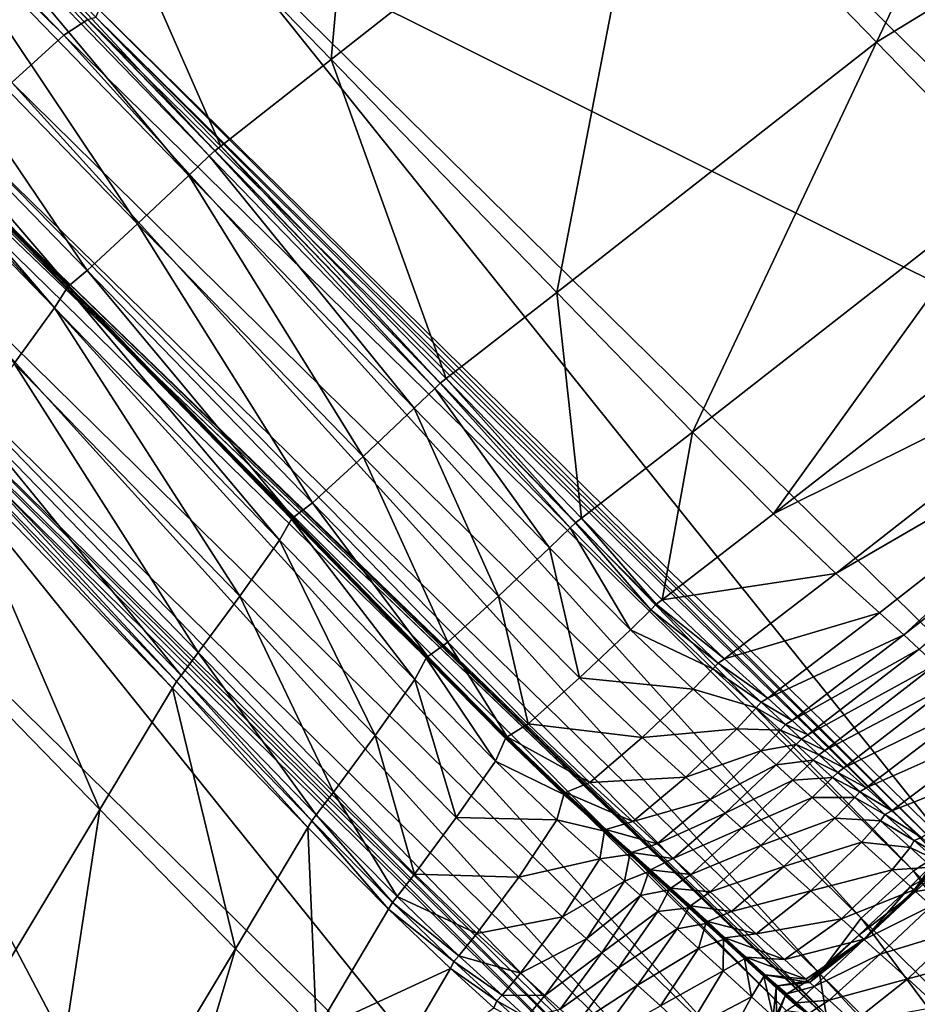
# Model space of a CAD drawing. Header units: millimetres. Extents: x 2387 to 13955, y -4964 to 364.
# Tile 236 of 656: x 6243 to 6265, y -4367 to -4343. Entities that reach past the tile are written whole.
import ezdxf

# ---------------------------------------------------------------- set-up
doc = ezdxf.new("R2010")
doc.units = ezdxf.units.MM
doc.header["$MEASUREMENT"] = 0
doc.layers.add('Predefinito', color=7, linetype='Continuous', true_color=0x000000)

msp = doc.modelspace()

# ---------------------------------------------------------------- linework, layer by layer
at = {"layer": 'Predefinito'}
for points in [[(6244.138, -4343.032, 608.088), (6223.144, -4322.371, 730.332), (6223.737, -4321.983, 730.353)], [(6223.737, -4321.983, 730.353), (6244.732, -4342.644, 608.116), (6244.138, -4343.032, 608.088)], [(6223.144, -4322.371, 730.332), (6244.138, -4343.032, 608.088), (6242.85, -4344.198, 608.078)], [(6255.437, -4333.854, 608.078), (6266.949, -4326.517, 608.078), (6287.943, -4347.178, 485.832)], [(6270.405, -4330.17, 1232.7), (6258.629, -4337.433, 1232.7), (6264.222, -4343.203, 1232.143)], [(6264.222, -4343.203, 1232.143), (6276.054, -4335.963, 1232.143), (6270.405, -4330.17, 1232.7)], [(6251.917, -4330.508, 1232.972), (6244.046, -4336.724, 1232.928), (6250.742, -4343.632, 1232.656)], [(6250.742, -4343.632, 1232.656), (6258.629, -4337.433, 1232.7), (6251.917, -4330.508, 1232.972)], [(6247.633, -4340.142, 608.088), (6255.437, -4333.854, 608.078), (6276.431, -4354.514, 485.832)], [(6287.943, -4347.178, 485.832), (6276.431, -4354.514, 485.832), (6255.437, -4333.854, 608.078)], [(6276.054, -4335.963, 1232.143), (6264.222, -4343.203, 1232.143), (6267.578, -4346.665, 1231.561)], [(6244.046, -4336.724, 1232.928), (6241.325, -4338.873, 1232.798), (6248.013, -4345.773, 1232.526)], [(6248.013, -4345.773, 1232.526), (6250.742, -4343.632, 1232.656), (6244.046, -4336.724, 1232.928)], [(6258.629, -4337.433, 1232.7), (6250.742, -4343.632, 1232.656), (6256.322, -4349.389, 1232.1)], [(6256.322, -4349.389, 1232.1), (6264.222, -4343.203, 1232.143), (6258.629, -4337.433, 1232.7)], [(6241.325, -4338.873, 1232.798), (6241.182, -4338.991, 1232.71), (6247.867, -4345.888, 1232.439)], [(6247.867, -4345.888, 1232.439), (6248.013, -4345.773, 1232.526), (6241.325, -4338.873, 1232.798)], [(6241.044, -4339.116, 1232.798), (6240.534, -4339.598, 1232.928), (6247.223, -4346.501, 1232.656)], [(6241.182, -4338.991, 1232.71), (6241.044, -4339.116, 1232.798), (6247.731, -4346.015, 1232.526)], [(6247.223, -4346.501, 1232.656), (6247.731, -4346.015, 1232.526), (6241.044, -4339.116, 1232.798)], [(6247.731, -4346.015, 1232.526), (6247.867, -4345.888, 1232.439), (6241.182, -4338.991, 1232.71)], [(6240.534, -4339.598, 1232.928), (6239.271, -4340.792, 1232.972), (6245.96, -4347.694, 1232.7)], [(6245.96, -4347.694, 1232.7), (6247.223, -4346.501, 1232.656), (6240.534, -4339.598, 1232.928)], [(6266.003, -4363.059, 485.877), (6245.01, -4342.401, 608.116), (6247.633, -4340.142, 608.088)], [(6276.431, -4354.514, 485.832), (6268.627, -4360.802, 485.843), (6247.633, -4340.142, 608.088)], [(6247.633, -4340.142, 608.088), (6268.627, -4360.802, 485.843), (6266.003, -4363.059, 485.877)], [(6239.271, -4340.792, 1232.972), (6238.036, -4341.958, 1232.656), (6244.716, -4348.851, 1232.384)], [(6244.716, -4348.851, 1232.384), (6245.96, -4347.694, 1232.7), (6239.271, -4340.792, 1232.972)], [(6238.036, -4341.958, 1232.656), (6237.61, -4342.361, 1231.707), (6244.263, -4349.229, 1231.435)], [(6244.263, -4349.229, 1231.435), (6244.716, -4348.851, 1232.384), (6238.036, -4341.958, 1232.656)], [(6237.571, -4342.406, 1231.707), (6237.224, -4342.879, 1232.656), (6243.903, -4349.77, 1232.384)], [(6237.589, -4342.383, 1231.074), (6237.571, -4342.406, 1231.707), (6244.223, -4349.274, 1231.435)], [(6243.903, -4349.77, 1232.384), (6244.223, -4349.274, 1231.435), (6237.571, -4342.406, 1231.707)], [(6237.61, -4342.361, 1231.707), (6237.589, -4342.383, 1231.074), (6244.225, -4349.235, 1230.802)], [(6244.223, -4349.274, 1231.435), (6244.225, -4349.235, 1230.802), (6237.589, -4342.383, 1231.074)], [(6244.225, -4349.235, 1230.802), (6244.263, -4349.229, 1231.435), (6237.61, -4342.361, 1231.707)], [(6265.916, -4363.241, 485.899), (6244.925, -4342.584, 608.135), (6245.01, -4342.401, 608.116)], [(6245.01, -4342.401, 608.116), (6266.003, -4363.059, 485.877), (6265.916, -4363.241, 485.899)], [(6265.132, -4363.692, 485.843), (6244.138, -4343.032, 608.088), (6244.732, -4342.644, 608.116)], [(6265.724, -4363.302, 485.877), (6244.732, -4342.644, 608.116), (6244.925, -4342.584, 608.135)], [(6244.732, -4342.644, 608.116), (6265.724, -4363.302, 485.877), (6265.132, -4363.692, 485.843)], [(6244.925, -4342.584, 608.135), (6265.916, -4363.241, 485.899), (6265.724, -4363.302, 485.877)], [(6242.909, -4351.147, 1232.7), (6243.903, -4349.77, 1232.384), (6237.224, -4342.879, 1232.656)], [(6263.844, -4364.858, 485.832), (6242.85, -4344.198, 608.078), (6244.138, -4343.032, 608.088)], [(6244.138, -4343.032, 608.088), (6265.132, -4363.692, 485.843), (6263.844, -4364.858, 485.832)], [(6264.222, -4343.203, 1232.143), (6256.322, -4349.389, 1232.1), (6259.67, -4352.844, 1231.518)], [(6259.67, -4352.844, 1231.518), (6267.578, -4346.665, 1231.561), (6264.222, -4343.203, 1232.143)], [(6250.742, -4343.632, 1232.656), (6248.013, -4345.773, 1232.526), (6253.585, -4351.522, 1231.969)], [(6253.585, -4351.522, 1231.969), (6256.322, -4349.389, 1232.1), (6250.742, -4343.632, 1232.656)], [(6262.808, -4366.231, 485.913), (6241.72, -4345.574, 608.147), (6242.85, -4344.198, 608.078)], [(6242.85, -4344.198, 608.078), (6263.844, -4364.858, 485.832), (6262.808, -4366.231, 485.913)], [(6262.971, -4367.241, 486.157), (6241.602, -4346.595, 608.352), (6241.72, -4345.574, 608.147)], [(6241.72, -4345.574, 608.147), (6262.808, -4366.231, 485.913), (6262.971, -4367.241, 486.157)], [(6247.867, -4345.888, 1232.439), (6247.731, -4346.015, 1232.526), (6253.303, -4351.765, 1231.969)], [(6248.013, -4345.773, 1232.526), (6247.867, -4345.888, 1232.439), (6253.437, -4351.636, 1231.882)], [(6253.303, -4351.765, 1231.969), (6253.437, -4351.636, 1231.882), (6247.867, -4345.888, 1232.439)], [(6253.437, -4351.636, 1231.882), (6253.585, -4351.522, 1231.969), (6248.013, -4345.773, 1232.526)], [(6247.731, -4346.015, 1232.526), (6247.223, -4346.501, 1232.656), (6252.798, -4352.253, 1232.1)], [(6252.798, -4352.253, 1232.1), (6253.303, -4351.765, 1231.969), (6247.731, -4346.015, 1232.526)], [(6260.789, -4368.319, 485.832), (6239.795, -4347.658, 608.078), (6240.907, -4346.496, 608.147)], [(6240.907, -4346.496, 608.147), (6261.995, -4367.153, 485.913), (6260.789, -4368.319, 485.832)], [(6261.995, -4367.153, 485.913), (6240.907, -4346.496, 608.147), (6241.562, -4346.64, 608.352)], [(6241.562, -4346.64, 608.352), (6262.931, -4367.286, 486.157), (6261.995, -4367.153, 485.913)], [(6262.931, -4367.286, 486.157), (6241.562, -4346.64, 608.352), (6241.786, -4347.027, 608.489)], [(6241.602, -4346.595, 608.352), (6262.971, -4367.241, 486.157), (6263.342, -4367.667, 486.319)], [(6263.342, -4367.667, 486.319), (6241.786, -4347.027, 608.489), (6241.602, -4346.595, 608.352)], [(6247.223, -4346.501, 1232.656), (6245.96, -4347.694, 1232.7), (6251.535, -4353.445, 1232.143)], [(6251.535, -4353.445, 1232.143), (6252.798, -4352.253, 1232.1), (6247.223, -4346.501, 1232.656)], [(6267.578, -4346.665, 1231.561), (6259.67, -4352.844, 1231.518), (6261.671, -4354.868, 1230.833)], [(6261.671, -4354.868, 1230.833), (6269.582, -4348.693, 1230.876), (6267.578, -4346.665, 1231.561)], [(6241.786, -4347.027, 608.489), (6263.342, -4367.667, 486.319), (6262.931, -4367.286, 486.157)], [(6259.791, -4369.741, 485.843), (6238.797, -4349.081, 608.088), (6239.795, -4347.658, 608.078)], [(6239.795, -4347.658, 608.078), (6260.789, -4368.319, 485.832), (6259.791, -4369.741, 485.843)], [(6245.96, -4347.694, 1232.7), (6244.716, -4348.851, 1232.384), (6250.282, -4354.594, 1231.827)], [(6250.282, -4354.594, 1231.827), (6251.535, -4353.445, 1232.143), (6245.96, -4347.694, 1232.7)], [(6244.716, -4348.851, 1232.384), (6244.263, -4349.229, 1231.435), (6249.807, -4354.953, 1230.878)], [(6249.807, -4354.953, 1230.878), (6250.282, -4354.594, 1231.827), (6244.716, -4348.851, 1232.384)], [(6271.121, -4350.16, 1230.012), (6269.582, -4348.693, 1230.876), (6261.671, -4354.868, 1230.833)], [(6259.478, -4370.377, 485.876), (6238.486, -4349.718, 608.116), (6238.797, -4349.081, 608.088)], [(6238.797, -4349.081, 608.088), (6259.791, -4369.741, 485.843), (6259.478, -4370.377, 485.876)], [(6244.223, -4349.274, 1231.435), (6243.903, -4349.77, 1232.384), (6249.47, -4355.513, 1231.827)], [(6244.225, -4349.235, 1230.802), (6244.223, -4349.274, 1231.435), (6249.767, -4354.998, 1230.878)], [(6249.47, -4355.513, 1231.827), (6249.767, -4354.998, 1230.878), (6244.223, -4349.274, 1231.435)], [(6244.263, -4349.229, 1231.435), (6244.225, -4349.235, 1230.802), (6249.754, -4354.946, 1230.246)], [(6249.767, -4354.998, 1230.878), (6249.754, -4354.946, 1230.246), (6244.225, -4349.235, 1230.802)], [(6249.754, -4354.946, 1230.246), (6249.807, -4354.953, 1230.878), (6244.263, -4349.229, 1231.435)], [(6256.322, -4349.389, 1232.1), (6253.585, -4351.522, 1231.969), (6256.929, -4354.972, 1231.387)], [(6256.929, -4354.972, 1231.387), (6259.67, -4352.844, 1231.518), (6256.322, -4349.389, 1232.1)], [(6259.441, -4370.575, 485.898), (6238.451, -4349.917, 608.134), (6238.486, -4349.718, 608.116)], [(6238.486, -4349.718, 608.116), (6259.478, -4370.377, 485.876), (6259.441, -4370.575, 485.898)], [(6243.903, -4349.77, 1232.384), (6242.909, -4351.147, 1232.7), (6248.484, -4356.896, 1232.143)], [(6248.484, -4356.896, 1232.143), (6249.47, -4355.513, 1231.827), (6243.903, -4349.77, 1232.384)], [(6257.294, -4373.67, 485.843), (6236.3, -4353.01, 608.088), (6238.28, -4350.025, 608.116)], [(6259.271, -4370.684, 485.876), (6238.28, -4350.025, 608.116), (6238.451, -4349.917, 608.134)], [(6238.28, -4350.025, 608.116), (6259.271, -4370.684, 485.876), (6257.294, -4373.67, 485.843)], [(6238.451, -4349.917, 608.134), (6259.441, -4370.575, 485.898), (6259.271, -4370.684, 485.876)], [(6261.671, -4354.868, 1230.833), (6263.213, -4356.337, 1229.967), (6271.121, -4350.16, 1230.012)], [(6272.195, -4351.133, 1229.212), (6271.121, -4350.16, 1230.012), (6263.213, -4356.337, 1229.967)], [(6242.909, -4351.147, 1232.7), (6241.881, -4352.546, 1232.656), (6247.456, -4358.295, 1232.1)], [(6247.456, -4358.295, 1232.1), (6248.484, -4356.896, 1232.143), (6242.909, -4351.147, 1232.7)], [(6263.213, -4356.337, 1229.967), (6264.289, -4357.312, 1229.167), (6272.195, -4351.133, 1229.212)], [(6272.195, -4351.133, 1229.212), (6264.289, -4357.312, 1229.167), (6264.891, -4357.859, 1228.677)], [(6264.891, -4357.859, 1228.677), (6272.805, -4351.679, 1228.722), (6272.195, -4351.133, 1229.212)], [(6253.585, -4351.522, 1231.969), (6253.437, -4351.636, 1231.882), (6256.78, -4355.085, 1231.3)], [(6256.78, -4355.085, 1231.3), (6256.929, -4354.972, 1231.387), (6253.585, -4351.522, 1231.969)], [(6253.303, -4351.765, 1231.969), (6252.798, -4352.253, 1232.1), (6256.142, -4355.704, 1231.518)], [(6253.437, -4351.636, 1231.882), (6253.303, -4351.765, 1231.969), (6256.647, -4355.214, 1231.387)], [(6256.142, -4355.704, 1231.518), (6256.647, -4355.214, 1231.387), (6253.303, -4351.765, 1231.969)], [(6256.647, -4355.214, 1231.387), (6256.78, -4355.085, 1231.3), (6253.437, -4351.636, 1231.882)], [(6272.805, -4351.679, 1228.722), (6264.891, -4357.859, 1228.677), (6265.274, -4358.207, 1228.457)], [(6252.798, -4352.253, 1232.1), (6251.535, -4353.445, 1232.143), (6254.88, -4356.896, 1231.561)], [(6254.88, -4356.896, 1231.561), (6256.142, -4355.704, 1231.518), (6252.798, -4352.253, 1232.1)], [(6241.881, -4352.546, 1232.656), (6241.461, -4353.11, 1232.526), (6247.033, -4358.857, 1231.969)], [(6247.033, -4358.857, 1231.969), (6247.456, -4358.295, 1232.1), (6241.881, -4352.546, 1232.656)], [(6251.834, -4382.501, 485.832), (6230.84, -4361.84, 608.078), (6236.3, -4353.01, 608.088)], [(6236.3, -4353.01, 608.088), (6257.294, -4373.67, 485.843), (6251.834, -4382.501, 485.832)], [(6259.67, -4352.844, 1231.518), (6256.929, -4354.972, 1231.387), (6258.926, -4356.992, 1230.703)], [(6258.926, -4356.992, 1230.703), (6261.671, -4354.868, 1230.833), (6259.67, -4352.844, 1231.518)], [(6241.351, -4353.262, 1232.439), (6241.253, -4353.423, 1232.526), (6246.825, -4359.171, 1231.969)], [(6241.461, -4353.11, 1232.526), (6241.351, -4353.262, 1232.439), (6246.921, -4359.008, 1231.882)], [(6246.825, -4359.171, 1231.969), (6246.921, -4359.008, 1231.882), (6241.351, -4353.262, 1232.439)], [(6246.921, -4359.008, 1231.882), (6247.033, -4358.857, 1231.969), (6241.461, -4353.11, 1232.526)], [(6241.253, -4353.423, 1232.526), (6239.442, -4356.433, 1232.656), (6245.028, -4362.174, 1232.1)], [(6245.028, -4362.174, 1232.1), (6246.825, -4359.171, 1231.969), (6241.253, -4353.423, 1232.526)], [(6251.535, -4353.445, 1232.143), (6250.282, -4354.594, 1231.827), (6253.622, -4358.04, 1231.245)], [(6253.622, -4358.04, 1231.245), (6254.88, -4356.896, 1231.561), (6251.535, -4353.445, 1232.143)], [(6250.282, -4354.594, 1231.827), (6249.807, -4354.953, 1230.878), (6253.134, -4358.387, 1230.296)], [(6253.134, -4358.387, 1230.296), (6253.622, -4358.04, 1231.245), (6250.282, -4354.594, 1231.827)], [(6253.094, -4358.432, 1230.296), (6253.072, -4358.372, 1229.664), (6249.754, -4354.946, 1230.246)], [(6249.754, -4354.946, 1230.246), (6249.767, -4354.998, 1230.878), (6253.094, -4358.432, 1230.296)], [(6249.807, -4354.953, 1230.878), (6249.754, -4354.946, 1230.246), (6253.072, -4358.372, 1229.664)], [(6253.072, -4358.372, 1229.664), (6253.134, -4358.387, 1230.296), (6249.807, -4354.953, 1230.878)], [(6256.929, -4354.972, 1231.387), (6256.78, -4355.085, 1231.3), (6258.775, -4357.101, 1230.617)], [(6258.775, -4357.101, 1230.617), (6258.926, -4356.992, 1230.703), (6256.929, -4354.972, 1231.387)], [(6263.213, -4356.337, 1229.967), (6261.671, -4354.868, 1230.833), (6258.926, -4356.992, 1230.703)], [(6249.767, -4354.998, 1230.878), (6249.47, -4355.513, 1231.827), (6252.81, -4358.959, 1231.245)], [(6252.81, -4358.959, 1231.245), (6253.094, -4358.432, 1230.296), (6249.767, -4354.998, 1230.878)], [(6256.647, -4355.214, 1231.387), (6256.142, -4355.704, 1231.518), (6258.144, -4357.728, 1230.833)], [(6256.78, -4355.085, 1231.3), (6256.647, -4355.214, 1231.387), (6258.644, -4357.234, 1230.703)], [(6258.144, -4357.728, 1230.833), (6258.644, -4357.234, 1230.703), (6256.647, -4355.214, 1231.387)], [(6258.644, -4357.234, 1230.703), (6258.775, -4357.101, 1230.617), (6256.78, -4355.085, 1231.3)], [(6249.47, -4355.513, 1231.827), (6248.484, -4356.896, 1232.143), (6251.829, -4360.346, 1231.561)], [(6251.829, -4360.346, 1231.561), (6252.81, -4358.959, 1231.245), (6249.47, -4355.513, 1231.827)], [(6256.142, -4355.704, 1231.518), (6254.88, -4356.896, 1231.561), (6256.882, -4358.921, 1230.876)], [(6256.882, -4358.921, 1230.876), (6258.144, -4357.728, 1230.833), (6256.142, -4355.704, 1231.518)], [(6239.813, -4370.846, 1232.143), (6245.028, -4362.174, 1232.1), (6239.442, -4356.433, 1232.656)], [(6258.926, -4356.992, 1230.703), (6260.461, -4358.451, 1229.841), (6263.213, -4356.337, 1229.967)], [(6264.289, -4357.312, 1229.167), (6263.213, -4356.337, 1229.967), (6260.461, -4358.451, 1229.841)], [(6248.484, -4356.896, 1232.143), (6247.456, -4358.295, 1232.1), (6250.801, -4361.745, 1231.518)], [(6250.801, -4361.745, 1231.518), (6251.829, -4360.346, 1231.561), (6248.484, -4356.896, 1232.143)], [(6254.88, -4356.896, 1231.561), (6253.622, -4358.04, 1231.245), (6255.614, -4360.056, 1230.562)], [(6255.614, -4360.056, 1230.562), (6256.882, -4358.921, 1230.876), (6254.88, -4356.896, 1231.561)], [(6260.303, -4358.553, 1229.757), (6258.775, -4357.101, 1230.617), (6258.644, -4357.234, 1230.703)], [(6260.461, -4358.451, 1229.841), (6258.926, -4356.992, 1230.703), (6258.775, -4357.101, 1230.617)], [(6258.775, -4357.101, 1230.617), (6260.303, -4358.553, 1229.757), (6260.461, -4358.451, 1229.841)], [(6260.178, -4358.693, 1229.841), (6258.644, -4357.234, 1230.703), (6258.144, -4357.728, 1230.833)], [(6258.644, -4357.234, 1230.703), (6260.178, -4358.693, 1229.841), (6260.303, -4358.553, 1229.757)], [(6260.461, -4358.451, 1229.841), (6261.53, -4359.42, 1229.043), (6264.289, -4357.312, 1229.167)], [(6264.891, -4357.859, 1228.677), (6264.289, -4357.312, 1229.167), (6261.53, -4359.42, 1229.043)], [(6259.687, -4359.198, 1229.966), (6258.144, -4357.728, 1230.833), (6256.882, -4358.921, 1230.876)], [(6258.144, -4357.728, 1230.833), (6259.687, -4359.198, 1229.966), (6260.178, -4358.693, 1229.841)], [(6261.53, -4359.42, 1229.043), (6262.133, -4359.97, 1228.552), (6264.891, -4357.859, 1228.677)], [(6265.274, -4358.207, 1228.457), (6264.891, -4357.859, 1228.677), (6262.133, -4359.97, 1228.552)], [(6253.622, -4358.04, 1231.245), (6253.134, -4358.387, 1230.296), (6255.093, -4360.374, 1229.622)], [(6255.093, -4360.374, 1229.622), (6255.614, -4360.056, 1230.562), (6253.622, -4358.04, 1231.245)], [(6247.456, -4358.295, 1232.1), (6247.033, -4358.857, 1231.969), (6250.376, -4362.306, 1231.387)], [(6250.376, -4362.306, 1231.387), (6250.801, -4361.745, 1231.518), (6247.456, -4358.295, 1232.1)], [(6253.072, -4358.372, 1229.664), (6253.094, -4358.432, 1230.296), (6255.053, -4360.419, 1229.622)], [(6255.053, -4360.419, 1229.622), (6255.009, -4360.34, 1228.996), (6253.072, -4358.372, 1229.664)], [(6253.134, -4358.387, 1230.296), (6253.072, -4358.372, 1229.664), (6255.009, -4360.34, 1228.996)], [(6262.133, -4359.97, 1228.552), (6262.519, -4360.326, 1228.328), (6265.274, -4358.207, 1228.457)], [(6265.689, -4358.588, 1228.462), (6265.274, -4358.207, 1228.457), (6262.519, -4360.326, 1228.328)], [(6253.094, -4358.432, 1230.296), (6252.81, -4358.959, 1231.245), (6254.801, -4360.975, 1230.562)], [(6254.801, -4360.975, 1230.562), (6255.053, -4360.419, 1229.622), (6253.094, -4358.432, 1230.296)], [(6255.009, -4360.34, 1228.996), (6255.093, -4360.374, 1229.622), (6253.134, -4358.387, 1230.296)], [(6261.367, -4359.516, 1228.96), (6260.303, -4358.553, 1229.757), (6260.178, -4358.693, 1229.841)], [(6261.53, -4359.42, 1229.043), (6260.461, -4358.451, 1229.841), (6260.303, -4358.553, 1229.757)], [(6260.303, -4358.553, 1229.757), (6261.367, -4359.516, 1228.96), (6261.53, -4359.42, 1229.043)], [(6262.519, -4360.326, 1228.328), (6262.94, -4360.712, 1228.332), (6265.689, -4358.588, 1228.462)], [(6266.163, -4359.021, 1228.51), (6265.689, -4358.588, 1228.462), (6262.94, -4360.712, 1228.332)], [(6247.033, -4358.857, 1231.969), (6246.921, -4359.008, 1231.882), (6250.262, -4362.455, 1231.3)], [(6250.262, -4362.455, 1231.3), (6250.376, -4362.306, 1231.387), (6247.033, -4358.857, 1231.969)], [(6261.248, -4359.662, 1229.042), (6260.178, -4358.693, 1229.841), (6259.687, -4359.198, 1229.966)], [(6260.178, -4358.693, 1229.841), (6261.248, -4359.662, 1229.042), (6261.367, -4359.516, 1228.96)], [(6246.921, -4359.008, 1231.882), (6246.825, -4359.171, 1231.969), (6250.168, -4362.619, 1231.387)], [(6250.168, -4362.619, 1231.387), (6250.262, -4362.455, 1231.3), (6246.921, -4359.008, 1231.882)], [(6252.81, -4358.959, 1231.245), (6251.829, -4360.346, 1231.561), (6253.831, -4362.372, 1230.876)], [(6253.831, -4362.372, 1230.876), (6254.801, -4360.975, 1230.562), (6252.81, -4358.959, 1231.245)], [(6258.43, -4360.396, 1230.008), (6256.882, -4358.921, 1230.876), (6255.614, -4360.056, 1230.562)], [(6256.882, -4358.921, 1230.876), (6258.43, -4360.396, 1230.008), (6259.687, -4359.198, 1229.966)], [(6262.94, -4360.712, 1228.332), (6263.415, -4361.144, 1228.382), (6266.163, -4359.021, 1228.51)], [(6266.722, -4359.529, 1228.417), (6266.163, -4359.021, 1228.51), (6263.415, -4361.144, 1228.382)], [(6246.825, -4359.171, 1231.969), (6245.028, -4362.174, 1232.1), (6248.379, -4365.619, 1231.518)], [(6248.379, -4365.619, 1231.518), (6250.168, -4362.619, 1231.387), (6246.825, -4359.171, 1231.969)], [(6260.764, -4360.176, 1229.165), (6259.687, -4359.198, 1229.966), (6258.43, -4360.396, 1230.008)], [(6259.687, -4359.198, 1229.966), (6260.764, -4360.176, 1229.165), (6261.248, -4359.662, 1229.042)], [(6261.972, -4360.069, 1228.469), (6261.367, -4359.516, 1228.96), (6261.248, -4359.662, 1229.042)], [(6262.133, -4359.97, 1228.552), (6261.53, -4359.42, 1229.043), (6261.367, -4359.516, 1228.96)], [(6261.367, -4359.516, 1228.96), (6261.972, -4360.069, 1228.469), (6262.133, -4359.97, 1228.552)], [(6263.415, -4361.144, 1228.382), (6263.964, -4361.638, 1228.295), (6266.722, -4359.529, 1228.417)], [(6267.376, -4360.121, 1228.026), (6266.722, -4359.529, 1228.417), (6263.964, -4361.638, 1228.295)], [(6261.85, -4360.212, 1228.552), (6261.248, -4359.662, 1229.042), (6260.764, -4360.176, 1229.165)], [(6261.248, -4359.662, 1229.042), (6261.85, -4360.212, 1228.552), (6261.972, -4360.069, 1228.469)], [(6257.135, -4361.508, 1229.703), (6255.614, -4360.056, 1230.562), (6255.093, -4360.374, 1229.622)], [(6255.614, -4360.056, 1230.562), (6257.135, -4361.508, 1229.703), (6258.43, -4360.396, 1230.008)], [(6262.364, -4360.431, 1228.243), (6261.972, -4360.069, 1228.469), (6261.85, -4360.212, 1228.552)], [(6262.519, -4360.326, 1228.328), (6262.133, -4359.97, 1228.552), (6261.972, -4360.069, 1228.469)], [(6261.972, -4360.069, 1228.469), (6262.364, -4360.431, 1228.243), (6262.519, -4360.326, 1228.328)], [(6258.43, -4360.396, 1230.008), (6259.509, -4361.377, 1229.206), (6260.764, -4360.176, 1229.165)], [(6261.364, -4360.723, 1228.677), (6260.764, -4360.176, 1229.165), (6259.509, -4361.377, 1229.206)], [(6260.764, -4360.176, 1229.165), (6261.364, -4360.723, 1228.677), (6261.85, -4360.212, 1228.552)], [(6262.236, -4360.568, 1228.328), (6261.85, -4360.212, 1228.552), (6261.364, -4360.723, 1228.677)], [(6261.85, -4360.212, 1228.552), (6262.236, -4360.568, 1228.328), (6262.364, -4360.431, 1228.243)], [(6262.94, -4360.712, 1228.332), (6262.519, -4360.326, 1228.328), (6262.364, -4360.431, 1228.243)], [(6263.964, -4361.638, 1228.295), (6264.599, -4362.208, 1227.923), (6267.376, -4360.121, 1228.026)], [(6268.132, -4360.806, 1227.173), (6267.376, -4360.121, 1228.026), (6264.599, -4362.208, 1227.923)], [(6251.829, -4360.346, 1231.561), (6250.801, -4361.745, 1231.518), (6252.801, -4363.769, 1230.832)], [(6252.801, -4363.769, 1230.832), (6253.831, -4362.372, 1230.876), (6251.829, -4360.346, 1231.561)], [(6256.494, -4361.8, 1228.79), (6255.053, -4360.419, 1229.622), (6254.801, -4360.975, 1230.562)], [(6256.534, -4361.755, 1228.79), (6255.093, -4360.374, 1229.622), (6255.009, -4360.34, 1228.996)], [(6255.009, -4360.34, 1228.996), (6256.397, -4361.675, 1228.181), (6256.534, -4361.755, 1228.79)], [(6256.397, -4361.675, 1228.181), (6255.009, -4360.34, 1228.996), (6255.053, -4360.419, 1229.622)], [(6255.053, -4360.419, 1229.622), (6256.494, -4361.8, 1228.79), (6256.397, -4361.675, 1228.181)], [(6255.093, -4360.374, 1229.622), (6256.534, -4361.755, 1228.79), (6257.135, -4361.508, 1229.703)], [(6259.509, -4361.377, 1229.206), (6258.43, -4360.396, 1230.008), (6257.135, -4361.508, 1229.703)], [(6261.364, -4360.723, 1228.677), (6261.741, -4361.068, 1228.456), (6262.236, -4360.568, 1228.328)], [(6262.657, -4360.954, 1228.333), (6262.236, -4360.568, 1228.328), (6261.741, -4361.068, 1228.456)], [(6262.79, -4360.824, 1228.246), (6262.364, -4360.431, 1228.243), (6262.236, -4360.568, 1228.328)], [(6262.236, -4360.568, 1228.328), (6262.657, -4360.954, 1228.333), (6262.79, -4360.824, 1228.246)], [(6262.364, -4360.431, 1228.243), (6262.79, -4360.824, 1228.246), (6262.94, -4360.712, 1228.332)], [(6259.509, -4361.377, 1229.206), (6260.107, -4361.922, 1228.718), (6261.364, -4360.723, 1228.677)], [(6261.741, -4361.068, 1228.456), (6261.364, -4360.723, 1228.677), (6260.107, -4361.922, 1228.718)], [(6263.415, -4361.144, 1228.382), (6262.94, -4360.712, 1228.332), (6262.79, -4360.824, 1228.246)], [(6264.599, -4362.208, 1227.923), (6265.334, -4362.868, 1227.116), (6268.132, -4360.806, 1227.173)], [(6256.322, -4362.427, 1229.703), (6254.801, -4360.975, 1230.562), (6253.831, -4362.372, 1230.876)], [(6254.801, -4360.975, 1230.562), (6256.322, -4362.427, 1229.703), (6256.494, -4361.8, 1228.79)], [(6261.741, -4361.068, 1228.456), (6262.153, -4361.445, 1228.462), (6262.657, -4360.954, 1228.333)], [(6263.132, -4361.386, 1228.382), (6262.657, -4360.954, 1228.333), (6262.153, -4361.445, 1228.462)], [(6263.266, -4361.257, 1228.296), (6262.79, -4360.824, 1228.246), (6262.657, -4360.954, 1228.333)], [(6262.657, -4360.954, 1228.333), (6263.132, -4361.386, 1228.382), (6263.266, -4361.257, 1228.296)], [(6262.79, -4360.824, 1228.246), (6263.266, -4361.257, 1228.296), (6263.415, -4361.144, 1228.382)], [(6260.107, -4361.922, 1228.718), (6260.482, -4362.264, 1228.499), (6261.741, -4361.068, 1228.456)], [(6262.153, -4361.445, 1228.462), (6261.741, -4361.068, 1228.456), (6260.482, -4362.264, 1228.499)], [(6263.806, -4361.74, 1228.213), (6263.266, -4361.257, 1228.296), (6263.132, -4361.386, 1228.382)], [(6263.964, -4361.638, 1228.295), (6263.415, -4361.144, 1228.382), (6263.266, -4361.257, 1228.296)], [(6263.266, -4361.257, 1228.296), (6263.806, -4361.74, 1228.213), (6263.964, -4361.638, 1228.295)], [(6258.194, -4362.472, 1228.908), (6257.135, -4361.508, 1229.703), (6256.534, -4361.755, 1228.79)], [(6257.135, -4361.508, 1229.703), (6258.194, -4362.472, 1228.908), (6259.509, -4361.377, 1229.206)], [(6260.107, -4361.922, 1228.718), (6259.509, -4361.377, 1229.206), (6258.194, -4362.472, 1228.908)], [(6260.482, -4362.264, 1228.499), (6260.89, -4362.635, 1228.506), (6262.153, -4361.445, 1228.462)], [(6262.627, -4361.875, 1228.511), (6262.153, -4361.445, 1228.462), (6260.89, -4362.635, 1228.506)], [(6262.153, -4361.445, 1228.462), (6262.627, -4361.875, 1228.511), (6263.132, -4361.386, 1228.382)], [(6263.681, -4361.88, 1228.295), (6263.132, -4361.386, 1228.382), (6262.627, -4361.875, 1228.511)], [(6263.132, -4361.386, 1228.382), (6263.681, -4361.88, 1228.295), (6263.806, -4361.74, 1228.213)], [(6250.801, -4361.745, 1231.518), (6250.376, -4362.306, 1231.387), (6252.372, -4364.327, 1230.703)], [(6252.372, -4364.327, 1230.703), (6252.801, -4363.769, 1230.832), (6250.801, -4361.745, 1231.518)], [(6257.533, -4362.666, 1228.013), (6256.534, -4361.755, 1228.79), (6256.397, -4361.675, 1228.181)], [(6256.397, -4361.675, 1228.181), (6257.356, -4362.549, 1227.417), (6257.533, -4362.666, 1228.013)], [(6257.356, -4362.549, 1227.417), (6256.397, -4361.675, 1228.181), (6256.494, -4361.8, 1228.79)], [(6256.534, -4361.755, 1228.79), (6257.533, -4362.666, 1228.013), (6258.194, -4362.472, 1228.908)], [(6264.427, -4362.294, 1227.854), (6263.806, -4361.74, 1228.213), (6263.681, -4361.88, 1228.295)], [(6264.599, -4362.208, 1227.923), (6263.964, -4361.638, 1228.295), (6263.806, -4361.74, 1228.213)], [(6263.806, -4361.74, 1228.213), (6264.427, -4362.294, 1227.854), (6264.599, -4362.208, 1227.923)], [(6245.219, -4395.472, 485.832), (6224.166, -4374.811, 608.078), (6230.84, -4361.84, 608.078)], [(6230.84, -4361.84, 608.078), (6251.834, -4382.501, 485.832), (6245.219, -4395.472, 485.832)], [(6257.494, -4362.711, 1228.013), (6256.494, -4361.8, 1228.79), (6256.322, -4362.427, 1229.703)], [(6256.494, -4361.8, 1228.79), (6257.494, -4362.711, 1228.013), (6257.356, -4362.549, 1227.417)], [(6258.194, -4362.472, 1228.908), (6258.801, -4363.024, 1228.415), (6260.107, -4361.922, 1228.718)], [(6260.482, -4362.264, 1228.499), (6260.107, -4361.922, 1228.718), (6258.801, -4363.024, 1228.415)], [(6260.89, -4362.635, 1228.506), (6261.363, -4363.065, 1228.554), (6262.627, -4361.875, 1228.511)], [(6263.189, -4362.384, 1228.419), (6262.627, -4361.875, 1228.511), (6261.363, -4363.065, 1228.554)], [(6262.627, -4361.875, 1228.511), (6263.189, -4362.384, 1228.419), (6263.681, -4361.88, 1228.295)], [(6264.316, -4362.45, 1227.923), (6263.681, -4361.88, 1228.295), (6263.189, -4362.384, 1228.419)], [(6263.681, -4361.88, 1228.295), (6264.316, -4362.45, 1227.923), (6264.427, -4362.294, 1227.854)], [(6245.028, -4362.174, 1232.1), (6239.813, -4370.846, 1232.143), (6243.184, -4374.276, 1231.561)], [(6243.184, -4374.276, 1231.561), (6248.379, -4365.619, 1231.518), (6245.028, -4362.174, 1232.1)], [(6258.801, -4363.024, 1228.415), (6259.198, -4363.385, 1228.189), (6260.482, -4362.264, 1228.499)], [(6260.89, -4362.635, 1228.506), (6260.482, -4362.264, 1228.499), (6259.198, -4363.385, 1228.189)], [(6265.334, -4362.868, 1227.116), (6264.599, -4362.208, 1227.923), (6264.427, -4362.294, 1227.854)], [(6250.262, -4362.455, 1231.3), (6250.168, -4362.619, 1231.387), (6252.164, -4364.64, 1230.703)], [(6250.376, -4362.306, 1231.387), (6250.262, -4362.455, 1231.3), (6252.255, -4364.474, 1230.617)], [(6252.164, -4364.64, 1230.703), (6252.255, -4364.474, 1230.617), (6250.262, -4362.455, 1231.3)], [(6252.255, -4364.474, 1230.617), (6252.372, -4364.327, 1230.703), (6250.376, -4362.306, 1231.387)], [(6255.378, -4363.847, 1230.008), (6253.831, -4362.372, 1230.876), (6252.801, -4363.769, 1230.832)], [(6253.831, -4362.372, 1230.876), (6255.378, -4363.847, 1230.008), (6256.322, -4362.427, 1229.703)], [(6257.382, -4363.391, 1228.908), (6256.322, -4362.427, 1229.703), (6255.378, -4363.847, 1230.008)], [(6256.322, -4362.427, 1229.703), (6257.382, -4363.391, 1228.908), (6257.494, -4362.711, 1228.013)], [(6258.801, -4363.024, 1228.415), (6258.194, -4362.472, 1228.908), (6257.533, -4362.666, 1228.013)], [(6261.363, -4363.065, 1228.554), (6261.93, -4363.579, 1228.46), (6263.189, -4362.384, 1228.419)], [(6263.845, -4362.978, 1228.026), (6263.189, -4362.384, 1228.419), (6261.93, -4363.579, 1228.46)], [(6263.189, -4362.384, 1228.419), (6263.845, -4362.978, 1228.026), (6264.316, -4362.45, 1227.923)], [(6265.052, -4363.11, 1227.116), (6264.316, -4362.45, 1227.923), (6263.845, -4362.978, 1228.026)], [(6265.148, -4362.937, 1227.078), (6264.427, -4362.294, 1227.854), (6264.316, -4362.45, 1227.923)], [(6264.316, -4362.45, 1227.923), (6265.052, -4363.11, 1227.116), (6265.148, -4362.937, 1227.078)], [(6264.427, -4362.294, 1227.854), (6265.148, -4362.937, 1227.078), (6265.334, -4362.868, 1227.116)], [(6250.168, -4362.619, 1231.387), (6248.379, -4365.619, 1231.518), (6250.383, -4367.639, 1230.833)], [(6250.383, -4367.639, 1230.833), (6252.164, -4364.64, 1230.703), (6250.168, -4362.619, 1231.387)], [(6258.165, -4363.24, 1227.509), (6257.533, -4362.666, 1228.013), (6257.356, -4362.549, 1227.417)], [(6257.356, -4362.549, 1227.417), (6258.005, -4363.139, 1226.904), (6258.165, -4363.24, 1227.509)], [(6258.005, -4363.139, 1226.904), (6257.356, -4362.549, 1227.417), (6257.494, -4362.711, 1228.013)], [(6258.126, -4363.285, 1227.509), (6257.494, -4362.711, 1228.013), (6257.382, -4363.391, 1228.908)], [(6257.494, -4362.711, 1228.013), (6258.126, -4363.285, 1227.509), (6258.005, -4363.139, 1226.904)], [(6257.533, -4362.666, 1228.013), (6258.165, -4363.24, 1227.509), (6258.801, -4363.024, 1228.415)], [(6259.198, -4363.385, 1228.189), (6259.63, -4363.776, 1228.191), (6260.89, -4362.635, 1228.506)], [(6261.363, -4363.065, 1228.554), (6260.89, -4362.635, 1228.506), (6259.63, -4363.776, 1228.191)], [(6261.93, -4363.579, 1228.46), (6262.594, -4364.183, 1228.06), (6263.845, -4362.978, 1228.026)], [(6264.603, -4363.664, 1227.174), (6263.845, -4362.978, 1228.026), (6262.594, -4364.183, 1228.06)], [(6263.845, -4362.978, 1228.026), (6264.603, -4363.664, 1227.174), (6265.052, -4363.11, 1227.116)], [(6265.682, -4363.421, 1226.253), (6265.148, -4362.937, 1227.078), (6265.052, -4363.11, 1227.116)], [(6265.872, -4363.357, 1226.263), (6265.334, -4362.868, 1227.116), (6265.148, -4362.937, 1227.078)], [(6265.148, -4362.937, 1227.078), (6265.682, -4363.421, 1226.253), (6265.872, -4363.357, 1226.263)], [(6258.632, -4363.662, 1227.259), (6258.165, -4363.24, 1227.509), (6258.005, -4363.139, 1226.904)], [(6258.005, -4363.139, 1226.904), (6258.518, -4363.602, 1226.639), (6258.632, -4363.662, 1227.259)], [(6258.518, -4363.602, 1226.639), (6258.005, -4363.139, 1226.904), (6258.126, -4363.285, 1227.509)], [(6259.198, -4363.385, 1228.189), (6258.801, -4363.024, 1228.415), (6258.165, -4363.24, 1227.509)], [(6258.165, -4363.24, 1227.509), (6258.632, -4363.662, 1227.259), (6259.198, -4363.385, 1228.189)], [(6259.63, -4363.776, 1228.191), (6260.106, -4364.208, 1228.242), (6261.363, -4363.065, 1228.554)], [(6261.93, -4363.579, 1228.46), (6261.363, -4363.065, 1228.554), (6260.106, -4364.208, 1228.242)], [(6265.59, -4363.599, 1226.263), (6265.052, -4363.11, 1227.116), (6264.603, -4363.664, 1227.174)], [(6265.052, -4363.11, 1227.116), (6265.59, -4363.599, 1226.263), (6265.682, -4363.421, 1226.253)], [(6255.378, -4363.847, 1230.008), (6256.457, -4364.829, 1229.206), (6257.382, -4363.391, 1228.908)], [(6257.989, -4363.943, 1228.415), (6257.382, -4363.391, 1228.908), (6256.457, -4364.829, 1229.206)], [(6257.382, -4363.391, 1228.908), (6257.989, -4363.943, 1228.415), (6258.126, -4363.285, 1227.509)], [(6258.592, -4363.707, 1227.259), (6258.126, -4363.285, 1227.509), (6257.989, -4363.943, 1228.415)], [(6258.126, -4363.285, 1227.509), (6258.592, -4363.707, 1227.259), (6258.518, -4363.602, 1226.639)], [(6259.63, -4363.776, 1228.191), (6259.198, -4363.385, 1228.189), (6258.632, -4363.662, 1227.259)], [(6272.764, -4371.202, 440.65), (6265.132, -4363.692, 485.843), (6265.724, -4363.302, 485.877)], [(6257.989, -4363.943, 1228.415), (6258.386, -4364.303, 1228.189), (6258.592, -4363.707, 1227.259)], [(6259.094, -4364.161, 1227.248), (6258.592, -4363.707, 1227.259), (6258.386, -4364.303, 1228.189)], [(6259.134, -4364.116, 1227.248), (6258.632, -4363.662, 1227.259), (6258.518, -4363.602, 1226.639)], [(6258.518, -4363.602, 1226.639), (6259.067, -4364.097, 1226.618), (6259.134, -4364.116, 1227.248)], [(6259.067, -4364.097, 1226.618), (6258.518, -4363.602, 1226.639), (6258.592, -4363.707, 1227.259)], [(6258.592, -4363.707, 1227.259), (6259.094, -4364.161, 1227.248), (6259.067, -4364.097, 1226.618)], [(6258.632, -4363.662, 1227.259), (6259.134, -4364.116, 1227.248), (6259.63, -4363.776, 1228.191)], [(6260.106, -4364.208, 1228.242), (6260.636, -4364.691, 1228.161), (6261.93, -4363.579, 1228.46)], [(6262.594, -4364.183, 1228.06), (6261.93, -4363.579, 1228.46), (6260.636, -4364.691, 1228.161)], [(6262.594, -4364.183, 1228.06), (6263.358, -4364.878, 1227.193), (6264.603, -4363.664, 1227.174)], [(6265.147, -4364.161, 1226.277), (6264.603, -4363.664, 1227.174), (6263.358, -4364.878, 1227.193)], [(6271.477, -4372.37, 440.634), (6263.844, -4364.858, 485.832), (6265.132, -4363.692, 485.843)], [(6264.603, -4363.664, 1227.174), (6265.147, -4364.161, 1226.277), (6265.59, -4363.599, 1226.263)], [(6265.692, -4363.72, 1225.662), (6265.549, -4363.589, 1225.557), (6265.048, -4364.083, 1225.573)], [(6265.166, -4364.185, 1225.75), (6265.048, -4364.083, 1225.573), (6265.549, -4363.589, 1225.557)], [(6265.048, -4364.083, 1225.573), (6265.181, -4364.201, 1225.728), (6265.692, -4363.72, 1225.662)], [(6265.132, -4363.692, 485.843), (6272.764, -4371.202, 440.65), (6271.477, -4372.37, 440.634)], [(6265.635, -4363.654, 1225.75), (6265.59, -4363.599, 1226.263), (6265.147, -4364.161, 1226.277)], [(6265.147, -4364.161, 1226.277), (6265.166, -4364.185, 1225.75), (6265.635, -4363.654, 1225.75)], [(6265.549, -4363.589, 1225.557), (6265.635, -4363.654, 1225.75), (6265.166, -4364.185, 1225.75)], [(6266.077, -4364.062, 1225.589), (6265.692, -4363.72, 1225.662), (6265.181, -4364.201, 1225.728)], [(6254.344, -4365.242, 1229.966), (6252.801, -4363.769, 1230.832), (6252.372, -4364.327, 1230.703)], [(6252.801, -4363.769, 1230.832), (6254.344, -4365.242, 1229.966), (6255.378, -4363.847, 1230.008)], [(6256.457, -4364.829, 1229.206), (6255.378, -4363.847, 1230.008), (6254.344, -4365.242, 1229.966)], [(6256.457, -4364.829, 1229.206), (6257.056, -4365.374, 1228.718), (6257.989, -4363.943, 1228.415)], [(6258.386, -4364.303, 1228.189), (6257.989, -4363.943, 1228.415), (6257.056, -4365.374, 1228.718)], [(6260.106, -4364.208, 1228.242), (6259.63, -4363.776, 1228.191), (6259.134, -4364.116, 1227.248)], [(6258.386, -4364.303, 1228.189), (6258.818, -4364.695, 1228.192), (6259.094, -4364.161, 1227.248)], [(6259.581, -4364.603, 1227.306), (6259.094, -4364.161, 1227.248), (6258.818, -4364.695, 1228.192)], [(6259.621, -4364.558, 1227.306), (6259.134, -4364.116, 1227.248), (6259.067, -4364.097, 1226.618)], [(6259.067, -4364.097, 1226.618), (6259.562, -4364.546, 1226.681), (6259.621, -4364.558, 1227.306)], [(6259.562, -4364.546, 1226.681), (6259.067, -4364.097, 1226.618), (6259.094, -4364.161, 1227.248)], [(6259.094, -4364.161, 1227.248), (6259.581, -4364.603, 1227.306), (6259.562, -4364.546, 1226.681)], [(6259.134, -4364.116, 1227.248), (6259.621, -4364.558, 1227.306), (6260.106, -4364.208, 1228.242)], [(6260.636, -4364.691, 1228.161), (6260.106, -4364.208, 1228.242), (6259.621, -4364.558, 1227.306)], [(6260.636, -4364.691, 1228.161), (6261.243, -4365.244, 1227.811), (6262.594, -4364.183, 1228.06)], [(6263.358, -4364.878, 1227.193), (6262.594, -4364.183, 1228.06), (6261.243, -4365.244, 1227.811)], [(6263.358, -4364.878, 1227.193), (6263.905, -4365.376, 1226.281), (6265.147, -4364.161, 1226.277)], [(6265.181, -4364.201, 1225.728), (6265.048, -4364.083, 1225.573), (6263.786, -4365.276, 1225.578)], [(6263.915, -4365.39, 1225.749), (6263.786, -4365.276, 1225.578), (6265.048, -4364.083, 1225.573)], [(6263.786, -4365.276, 1225.578), (6263.915, -4365.39, 1225.749), (6265.181, -4364.201, 1225.728)], [(6265.166, -4364.185, 1225.75), (6265.147, -4364.161, 1226.277), (6263.905, -4365.376, 1226.281)], [(6263.905, -4365.376, 1226.281), (6263.915, -4365.39, 1225.749), (6265.166, -4364.185, 1225.75)], [(6265.048, -4364.083, 1225.573), (6265.166, -4364.185, 1225.75), (6263.915, -4365.39, 1225.749)], [(6265.575, -4364.554, 1225.695), (6265.181, -4364.201, 1225.728), (6263.915, -4365.39, 1225.749)], [(6265.181, -4364.201, 1225.728), (6265.575, -4364.554, 1225.695), (6266.077, -4364.062, 1225.589)], [(6253.902, -4365.791, 1229.84), (6252.372, -4364.327, 1230.703), (6252.255, -4364.474, 1230.617)], [(6252.372, -4364.327, 1230.703), (6253.902, -4365.791, 1229.84), (6254.344, -4365.242, 1229.966)], [(6257.056, -4365.374, 1228.718), (6257.431, -4365.714, 1228.499), (6258.386, -4364.303, 1228.189)], [(6258.818, -4364.695, 1228.192), (6258.386, -4364.303, 1228.189), (6257.431, -4365.714, 1228.499)], [(6253.695, -4366.104, 1229.841), (6252.164, -4364.64, 1230.703), (6250.383, -4367.639, 1230.833)], [(6253.777, -4365.933, 1229.757), (6252.255, -4364.474, 1230.617), (6252.164, -4364.64, 1230.703)], [(6252.164, -4364.64, 1230.703), (6253.695, -4366.104, 1229.841), (6253.777, -4365.933, 1229.757)], [(6252.255, -4364.474, 1230.617), (6253.777, -4365.933, 1229.757), (6253.902, -4365.791, 1229.84)], [(6257.431, -4365.714, 1228.499), (6257.84, -4366.085, 1228.506), (6258.818, -4364.695, 1228.192)], [(6259.294, -4365.127, 1228.242), (6258.818, -4364.695, 1228.192), (6257.84, -4366.085, 1228.506)], [(6258.818, -4364.695, 1228.192), (6259.294, -4365.127, 1228.242), (6259.581, -4364.603, 1227.306)], [(6260.002, -4364.989, 1227.264), (6259.581, -4364.603, 1227.306), (6259.294, -4365.127, 1228.242)], [(6260.042, -4364.944, 1227.264), (6259.621, -4364.558, 1227.306), (6259.562, -4364.546, 1226.681)], [(6259.562, -4364.546, 1226.681), (6259.91, -4364.867, 1226.667), (6260.042, -4364.944, 1227.264)], [(6259.91, -4364.867, 1226.667), (6259.562, -4364.546, 1226.681), (6259.581, -4364.603, 1227.306)], [(6259.581, -4364.603, 1227.306), (6260.002, -4364.989, 1227.264), (6259.91, -4364.867, 1226.667)], [(6259.621, -4364.558, 1227.306), (6260.042, -4364.944, 1227.264), (6260.636, -4364.691, 1228.161)], [(6261.243, -4365.244, 1227.811), (6260.636, -4364.691, 1228.161), (6260.042, -4364.944, 1227.264)], [(6263.915, -4365.39, 1225.749), (6264.313, -4365.747, 1225.73), (6265.575, -4364.554, 1225.695)], [(6266.241, -4365.156, 1224.958), (6265.575, -4364.554, 1225.695), (6264.313, -4365.747, 1225.73)], [(6254.344, -4365.242, 1229.966), (6255.42, -4366.222, 1229.165), (6256.457, -4364.829, 1229.206)], [(6257.056, -4365.374, 1228.718), (6256.457, -4364.829, 1229.206), (6255.42, -4366.222, 1229.165)], [(6260.474, -4365.343, 1227.061), (6260.042, -4364.944, 1227.264), (6259.91, -4364.867, 1226.667)], [(6259.91, -4364.867, 1226.667), (6260.225, -4365.163, 1226.562), (6260.474, -4365.343, 1227.061)], [(6260.225, -4365.163, 1226.562), (6259.91, -4364.867, 1226.667), (6260.002, -4364.989, 1227.264)], [(6260.042, -4364.944, 1227.264), (6260.474, -4365.343, 1227.061), (6261.243, -4365.244, 1227.811)], [(6261.243, -4365.244, 1227.811), (6261.946, -4365.885, 1227.053), (6263.358, -4364.878, 1227.193)], [(6263.905, -4365.376, 1226.281), (6263.358, -4364.878, 1227.193), (6261.946, -4365.885, 1227.053)], [(6270.462, -4373.733, 440.753), (6262.808, -4366.231, 485.913), (6263.844, -4364.858, 485.832)], [(6263.844, -4364.858, 485.832), (6271.477, -4372.37, 440.634), (6270.462, -4373.733, 440.753)], [(6257.84, -4366.085, 1228.506), (6258.313, -4366.514, 1228.554), (6259.294, -4365.127, 1228.242)], [(6259.824, -4365.61, 1228.161), (6259.294, -4365.127, 1228.242), (6258.313, -4366.514, 1228.554)], [(6259.294, -4365.127, 1228.242), (6259.824, -4365.61, 1228.161), (6260.002, -4364.989, 1227.264)], [(6260.434, -4365.388, 1227.061), (6260.002, -4364.989, 1227.264), (6259.824, -4365.61, 1228.161)], [(6260.002, -4364.989, 1227.264), (6260.434, -4365.388, 1227.061), (6260.225, -4365.163, 1226.562)], [(6260.994, -4365.821, 1226.633), (6260.474, -4365.343, 1227.061), (6260.225, -4365.163, 1226.562)], [(6260.225, -4365.163, 1226.562), (6260.622, -4365.533, 1226.354), (6260.994, -4365.821, 1226.633)], [(6260.622, -4365.533, 1226.354), (6260.225, -4365.163, 1226.562), (6260.434, -4365.388, 1227.061)], [(6264.313, -4365.747, 1225.73), (6264.989, -4366.359, 1224.99), (6266.241, -4365.156, 1224.958)], [(6266.979, -4365.824, 1223.224), (6266.241, -4365.156, 1224.958), (6264.989, -4366.359, 1224.99)], [(6255.42, -4366.222, 1229.165), (6254.344, -4365.242, 1229.966), (6253.902, -4365.791, 1229.84)], [(6255.42, -4366.222, 1229.165), (6256.02, -4366.768, 1228.676), (6257.056, -4365.374, 1228.718)], [(6257.431, -4365.714, 1228.499), (6257.056, -4365.374, 1228.718), (6256.02, -4366.768, 1228.676)], [(6259.824, -4365.61, 1228.161), (6260.43, -4366.162, 1227.811), (6260.434, -4365.388, 1227.061)], [(6260.954, -4365.866, 1226.633), (6260.434, -4365.388, 1227.061), (6260.43, -4366.162, 1227.811)], [(6260.434, -4365.388, 1227.061), (6260.954, -4365.866, 1226.633), (6260.622, -4365.533, 1226.354)], [(6261.946, -4365.885, 1227.053), (6261.243, -4365.244, 1227.811), (6260.474, -4365.343, 1227.061)], [(6260.474, -4365.343, 1227.061), (6260.994, -4365.821, 1226.633), (6261.946, -4365.885, 1227.053)], [(6261.946, -4365.885, 1227.053), (6262.476, -4366.368, 1226.246), (6263.905, -4365.376, 1226.281)], [(6263.915, -4365.39, 1225.749), (6263.905, -4365.376, 1226.281), (6262.476, -4366.368, 1226.246)], [(6262.476, -4366.368, 1226.246), (6262.56, -4366.447, 1225.749), (6263.915, -4365.39, 1225.749)], [(6263.915, -4365.39, 1225.749), (6263.786, -4365.276, 1225.578), (6262.52, -4366.412, 1225.538)], [(6262.56, -4366.447, 1225.749), (6262.52, -4366.412, 1225.538), (6263.786, -4365.276, 1225.578)], [(6262.52, -4366.412, 1225.538), (6262.678, -4366.552, 1225.59), (6263.915, -4365.39, 1225.749)], [(6263.786, -4365.276, 1225.578), (6263.915, -4365.39, 1225.749), (6262.56, -4366.447, 1225.749)], [(6264.313, -4365.747, 1225.73), (6263.915, -4365.39, 1225.749), (6262.678, -4366.552, 1225.59)], [(6248.379, -4365.619, 1231.518), (6243.184, -4374.276, 1231.561), (6245.198, -4376.286, 1230.876)], [(6245.198, -4376.286, 1230.876), (6250.383, -4367.639, 1230.833), (6248.379, -4365.619, 1231.518)], [(6258.313, -4366.514, 1228.554), (6258.88, -4367.029, 1228.46), (6259.824, -4365.61, 1228.161)], [(6260.43, -4366.162, 1227.811), (6259.824, -4365.61, 1228.161), (6258.88, -4367.029, 1228.46)], [(6261.471, -4366.259, 1226.143), (6260.994, -4365.821, 1226.633), (6260.622, -4365.533, 1226.354)], [(6260.622, -4365.533, 1226.354), (6261.065, -4365.94, 1226.073), (6261.471, -4366.259, 1226.143)], [(6261.065, -4365.94, 1226.073), (6260.622, -4365.533, 1226.354), (6260.954, -4365.866, 1226.633)], [(6254.968, -4366.765, 1229.042), (6253.902, -4365.791, 1229.84), (6253.777, -4365.933, 1229.757)], [(6253.902, -4365.791, 1229.84), (6254.968, -4366.765, 1229.042), (6255.42, -4366.222, 1229.165)], [(6256.02, -4366.768, 1228.676), (6256.399, -4367.111, 1228.456), (6257.431, -4365.714, 1228.499)], [(6257.84, -4366.085, 1228.506), (6257.431, -4365.714, 1228.499), (6256.399, -4367.111, 1228.456)], [(6260.43, -4366.162, 1227.811), (6261.134, -4366.804, 1227.053), (6260.954, -4365.866, 1226.633)], [(6261.431, -4366.303, 1226.143), (6260.954, -4365.866, 1226.633), (6261.134, -4366.804, 1227.053)], [(6260.954, -4365.866, 1226.633), (6261.431, -4366.303, 1226.143), (6261.065, -4365.94, 1226.073)], [(6260.994, -4365.821, 1226.633), (6261.471, -4366.259, 1226.143), (6262.476, -4366.368, 1226.246)], [(6262.476, -4366.368, 1226.246), (6261.946, -4365.885, 1227.053), (6260.994, -4365.821, 1226.633)], [(6262.678, -4366.552, 1225.59), (6263.049, -4366.885, 1225.473), (6264.313, -4365.747, 1225.73)], [(6264.989, -4366.359, 1224.99), (6264.313, -4365.747, 1225.73), (6263.049, -4366.885, 1225.473)], [(6264.989, -4366.359, 1224.99), (6265.736, -4367.039, 1223.246), (6266.979, -4365.824, 1223.224)], [(6250.383, -4367.639, 1230.833), (6251.927, -4369.106, 1229.967), (6253.695, -4366.104, 1229.841)], [(6254.762, -4367.076, 1229.042), (6253.695, -4366.104, 1229.841), (6251.927, -4369.106, 1229.967)], [(6254.838, -4366.902, 1228.96), (6253.777, -4365.933, 1229.757), (6253.695, -4366.104, 1229.841)], [(6253.695, -4366.104, 1229.841), (6254.762, -4367.076, 1229.042), (6254.838, -4366.902, 1228.96)], [(6253.777, -4365.933, 1229.757), (6254.838, -4366.902, 1228.96), (6254.968, -4366.765, 1229.042)], [(6256.399, -4367.111, 1228.456), (6256.813, -4367.484, 1228.463), (6257.84, -4366.085, 1228.506)], [(6258.313, -4366.514, 1228.554), (6257.84, -4366.085, 1228.506), (6256.813, -4367.484, 1228.463)], [(6258.88, -4367.029, 1228.46), (6259.543, -4367.633, 1228.06), (6260.43, -4366.162, 1227.811)], [(6261.134, -4366.804, 1227.053), (6260.43, -4366.162, 1227.811), (6259.543, -4367.633, 1228.06)], [(6261.775, -4366.533, 1225.75), (6261.471, -4366.259, 1226.143), (6261.065, -4365.94, 1226.073)], [(6261.065, -4365.94, 1226.073), (6261.516, -4366.344, 1225.75), (6261.775, -4366.533, 1225.75)], [(6261.516, -4366.344, 1225.75), (6261.065, -4365.94, 1226.073), (6261.431, -4366.303, 1226.143)], [(6256.02, -4366.768, 1228.676), (6255.42, -4366.222, 1229.165), (6254.968, -4366.765, 1229.042)], [(6261.134, -4366.804, 1227.053), (6261.664, -4367.287, 1226.246), (6261.431, -4366.303, 1226.143)], [(6261.736, -4366.578, 1225.75), (6261.431, -4366.303, 1226.143), (6261.664, -4367.287, 1226.246)], [(6261.431, -4366.303, 1226.143), (6261.736, -4366.578, 1225.75), (6261.516, -4366.344, 1225.75)], [(6261.471, -4366.259, 1226.143), (6261.775, -4366.533, 1225.75), (6262.56, -4366.447, 1225.749)], [(6262.56, -4366.447, 1225.749), (6262.476, -4366.368, 1226.246), (6261.471, -4366.259, 1226.143)], [(6262.003, -4366.734, 1225.419), (6261.775, -4366.533, 1225.75), (6261.516, -4366.344, 1225.75)], [(6261.516, -4366.344, 1225.75), (6261.923, -4366.703, 1225.339), (6262.003, -4366.734, 1225.419)], [(6261.923, -4366.703, 1225.339), (6261.516, -4366.344, 1225.75), (6261.736, -4366.578, 1225.75)], [(6261.775, -4366.533, 1225.75), (6262.003, -4366.734, 1225.419), (6262.52, -4366.412, 1225.538)], [(6262.52, -4366.412, 1225.538), (6262.56, -4366.447, 1225.749), (6261.775, -4366.533, 1225.75)], [(6262.678, -4366.552, 1225.59), (6262.52, -4366.412, 1225.538), (6262.003, -4366.734, 1225.419)], [(6270.687, -4374.711, 441.112), (6262.971, -4367.241, 486.157), (6262.808, -4366.231, 485.913)], [(6262.808, -4366.231, 485.913), (6270.462, -4373.733, 440.753), (6270.687, -4374.711, 441.112)], [(6263.049, -4366.885, 1225.473), (6263.646, -4367.429, 1224.756), (6264.989, -4366.359, 1224.99)], [(6265.736, -4367.039, 1223.246), (6264.989, -4366.359, 1224.99), (6263.646, -4367.429, 1224.756)], [(6256.813, -4367.484, 1228.463), (6257.287, -4367.914, 1228.511), (6258.313, -4366.514, 1228.554)], [(6258.88, -4367.029, 1228.46), (6258.313, -4366.514, 1228.554), (6257.287, -4367.914, 1228.511)], [(6261.664, -4367.287, 1226.246), (6261.747, -4367.366, 1225.749), (6261.736, -4366.578, 1225.75)], [(6261.964, -4366.779, 1225.419), (6261.736, -4366.578, 1225.75), (6261.747, -4367.366, 1225.749)], [(6261.736, -4366.578, 1225.75), (6261.964, -4366.779, 1225.419), (6261.923, -4366.703, 1225.339)], [(6262.003, -4366.734, 1225.419), (6262.251, -4366.953, 1225.113), (6262.678, -4366.552, 1225.59)], [(6263.049, -4366.885, 1225.473), (6262.678, -4366.552, 1225.59), (6262.251, -4366.953, 1225.113)], [(6255.573, -4367.313, 1228.552), (6254.968, -4366.765, 1229.042), (6254.838, -4366.902, 1228.96)], [(6254.968, -4366.765, 1229.042), (6255.573, -4367.313, 1228.552), (6256.02, -4366.768, 1228.676)], [(6256.399, -4367.111, 1228.456), (6256.02, -4366.768, 1228.676), (6255.573, -4367.313, 1228.552)], [(6259.543, -4367.633, 1228.06), (6260.308, -4368.329, 1227.193), (6261.134, -4366.804, 1227.053)], [(6261.664, -4367.287, 1226.246), (6261.134, -4366.804, 1227.053), (6260.308, -4368.329, 1227.193)], [(6262.211, -4366.998, 1225.113), (6261.964, -4366.779, 1225.419), (6261.708, -4367.331, 1225.538)], [(6261.747, -4367.366, 1225.749), (6261.708, -4367.331, 1225.538), (6261.964, -4366.779, 1225.419)], [(6262.251, -4366.953, 1225.113), (6262.003, -4366.734, 1225.419), (6261.923, -4366.703, 1225.339)], [(6261.923, -4366.703, 1225.339), (6262.229, -4366.974, 1224.795), (6262.251, -4366.953, 1225.113)], [(6262.229, -4366.974, 1224.795), (6261.923, -4366.703, 1225.339), (6261.964, -4366.779, 1225.419)], [(6261.964, -4366.779, 1225.419), (6262.211, -4366.998, 1225.113), (6262.229, -4366.974, 1224.795)], [(6262.251, -4366.953, 1225.113), (6262.543, -4367.216, 1224.702), (6263.049, -4366.885, 1225.473)], [(6263.646, -4367.429, 1224.756), (6263.049, -4366.885, 1225.473), (6262.543, -4367.216, 1224.702)], [(6255.445, -4367.452, 1228.469), (6254.838, -4366.902, 1228.96), (6254.762, -4367.076, 1229.042)], [(6254.838, -4366.902, 1228.96), (6255.445, -4367.452, 1228.469), (6255.573, -4367.313, 1228.552)], [(6262.469, -4367.191, 1224.188), (6262.229, -4366.974, 1224.795), (6262.211, -4366.998, 1225.113)], [(6262.543, -4367.216, 1224.702), (6262.251, -4366.953, 1225.113), (6262.229, -4366.974, 1224.795)], [(6262.229, -4366.974, 1224.795), (6262.469, -4367.191, 1224.188), (6262.543, -4367.216, 1224.702)]]:
    msp.add_3dface(points, dxfattribs=at)

doc.saveas('drawing.dxf')
